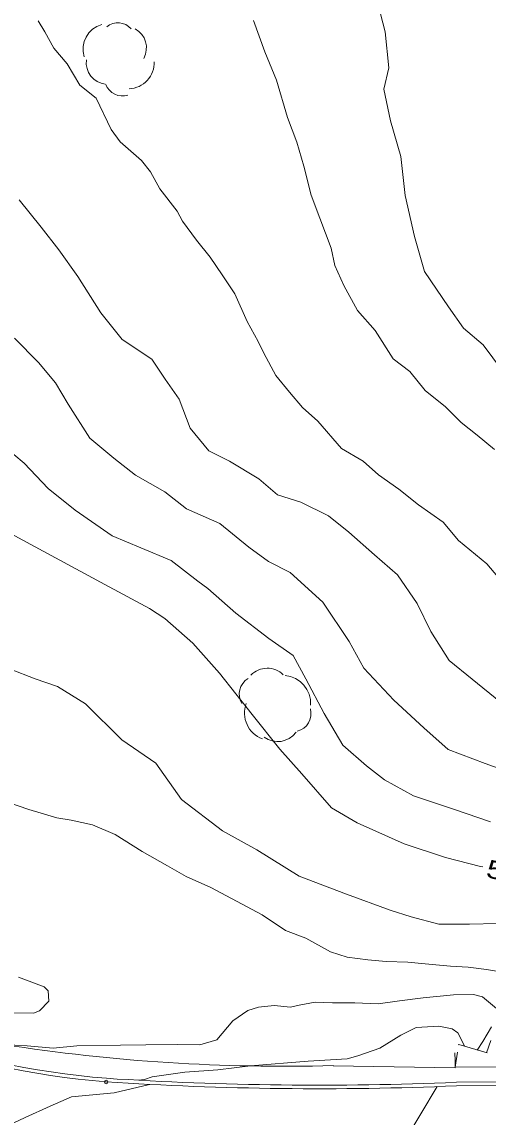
# Model space of a CAD drawing. Extents: x 2361284 to 2366480, y 6976556 to 6985346.
# Drawn here: x 2364762.3 to 2364886.4, y 6980559.6 to 6980850.9 of the extents above; entities that cross this region are included whole.
import ezdxf
from ezdxf.enums import TextEntityAlignment as Align

# ---------------------------------------------------------------- set-up
doc = ezdxf.new("R2010")
doc.units = 0
doc.header["$LTSCALE"] = 1.9
doc.header["$PDMODE"] = 32
doc.header["$PDSIZE"] = 0.95
for name, color, linetype, lineweight in [('12', 7, 'Continuous', 13), ('13', 7, 'Continuous', 13), ('16', 7, 'Continuous', 13), ('17', 7, 'Continuous', 13), ('24', 7, 'Continuous', 13), ('3', 7, 'Continuous', 13), ('5', 7, 'Continuous', 13), ('8', 7, 'Continuous', 13)]:
    doc.layers.add(name, color=color, linetype=linetype, lineweight=lineweight)

msp = doc.modelspace()

# ---------------------------------------------------------------- linework, layer by layer
at = {"layer": '12'}
for points in [[(2364823.919, 6980851.269), (2364826.988, 6980842.938), (2364830.04, 6980835.416), (2364832.966, 6980825.433), (2364835.478, 6980818.937), (2364837.348, 6980812.504), (2364839.271, 6980804.812), (2364841.65, 6980798.654), (2364844.595, 6980790.722), (2364845.589, 6980786.131), (2364847.97, 6980780.774), (2364851.644, 6980774.107), (2364856.315, 6980768.791), (2364861.167, 6980761.288), (2364865.618, 6980757.92), (2364869.637, 6980752.857), (2364875.088, 6980748.529), (2364879.229, 6980744.378), (2364883.481, 6980740.969), (2364888.127, 6980737.204)], [(2364753.735, 6980717.794), (2364783.196, 6980701.903), (2364796.214, 6980694.877), (2364800.37, 6980692.252), (2364807.772, 6980685.705), (2364814.909, 6980677.654), (2364823.603, 6980666.726), (2364830.982, 6980657.455), (2364836.835, 6980650.931), (2364844.681, 6980641.864), (2364851.539, 6980637.909), (2364864.093, 6980632.328), (2364875.118, 6980628.663), (2364884.372, 6980626.282), (2364884.993, 6980626.158)]]:
    msp.add_lwpolyline(points, dxfattribs=at)
at = {"layer": '13'}
for points in [[(2364857.744, 6980853.07), (2364858.999, 6980848.273), (2364859.972, 6980838.63), (2364858.675, 6980833.018), (2364860.465, 6980824.594), (2364863.145, 6980815.1), (2364864.345, 6980804.68), (2364866.817, 6980793.823), (2364869.516, 6980784.469), (2364875.866, 6980775.098), (2364879.84, 6980769.435), (2364885.133, 6980764.976), (2364890.219, 6980758.054)], [(2364766.597, 6980851.203), (2364768.415, 6980848.211), (2364770.816, 6980843.914), (2364774.296, 6980839.726), (2364777.68, 6980834.078), (2364782.022, 6980830.599), (2364786.012, 6980822.277), (2364788.434, 6980819.009), (2364794.111, 6980814.053), (2364796.55, 6980811.026), (2364799.003, 6980806.529), (2364803.63, 6980800.533), (2364805.055, 6980797.925), (2364808.803, 6980792.882), (2364812.446, 6980788.356), (2364815.592, 6980783.626), (2364818.96, 6980778.568), (2364822.29, 6980771.208), (2364825.201, 6980765.897), (2364826.66, 6980762.83), (2364829.907, 6980756.861), (2364833.51, 6980752.414), (2364836.999, 6980748.377), (2364841.062, 6980744.735), (2364847.412, 6980737.426), (2364853.194, 6980734.091), (2364857.24, 6980730.409), (2364862.626, 6980726.66), (2364867.895, 6980722.46), (2364874.459, 6980717.862), (2364878.577, 6980712.961), (2364886.046, 6980706.781), (2364891.002, 6980700.998)], [(2364761.558, 6980803.593), (2364767.399, 6980796.307), (2364772.096, 6980790.293), (2364777.194, 6980783.181), (2364783.295, 6980773.487), (2364789.014, 6980766.462), (2364796.904, 6980761.237), (2364800.434, 6980755.901), (2364804.185, 6980750.565), (2364807.079, 6980742.802), (2364812.016, 6980736.85), (2364817.563, 6980734.032), (2364825.407, 6980729.406), (2364830.339, 6980725.073), (2364836.538, 6980723.201), (2364843.883, 6980719.491), (2364849.374, 6980715.183), (2364856.152, 6980709.157), (2364862.284, 6980703.795), (2364867.515, 6980696.235), (2364871.206, 6980688.749), (2364876.08, 6980681.085), (2364882.188, 6980676.103), (2364889.686, 6980670.014)], [(2364760.348, 6980766.82), (2364766.671, 6980760.29), (2364771.243, 6980754.893), (2364774.627, 6980749.234), (2364780.403, 6980740.208), (2364786.743, 6980734.849), (2364792.487, 6980730.313), (2364800.349, 6980725.937), (2364806.123, 6980721.392), (2364814.99, 6980717.526), (2364822.68, 6980711.24), (2364827.947, 6980707.369), (2364833.716, 6980704.444), (2364842.401, 6980696.526), (2364849.45, 6980686.151), (2364853.359, 6980679.009), (2364861.29, 6980670.504), (2364869.279, 6980663.149), (2364875.785, 6980657.401), (2364885.611, 6980653.655), (2364890.047, 6980652.087)], [(2364757.4, 6980738.181), (2364762.924, 6980733.533), (2364769.24, 6980726.782), (2364776.455, 6980721.05), (2364786.299, 6980714.183), (2364793.971, 6980711.017), (2364802.023, 6980707.683), (2364809.097, 6980702.19), (2364811.774, 6980700.215), (2364819.288, 6980693.616), (2364828.032, 6980686.898), (2364834.516, 6980682.37), (2364837.895, 6980676.162), (2364842.772, 6980666.958), (2364847.762, 6980658.564), (2364854.036, 6980653.075), (2364858.861, 6980649.32), (2364866.523, 6980645.023), (2364877.457, 6980641.416), (2364887.049, 6980638.157)], [(2364888.816, 6980611.092), (2364881.447, 6980610.932), (2364873.306, 6980610.955), (2364865.898, 6980612.925), (2364860.321, 6980614.692), (2364848.749, 6980618.912), (2364836.144, 6980623.673), (2364824.846, 6980630.695), (2364815.657, 6980635.778), (2364804.807, 6980644.126), (2364797.986, 6980653.752), (2364788.846, 6980659.984), (2364779.205, 6980669.504), (2364771.751, 6980674.103), (2364765.821, 6980676.207), (2364758.945, 6980678.812)], [(2364889.178, 6980598.305), (2364885.982, 6980598.866), (2364881.126, 6980599.48), (2364876.374, 6980599.755), (2364871.518, 6980600.167), (2364865.053, 6980600.806), (2364859.281, 6980600.981), (2364854.406, 6980601.455), (2364848.869, 6980602.132), (2364844.425, 6980603.56), (2364837.921, 6980607.248), (2364832.501, 6980609.257), (2364826.251, 6980613.378), (2364818.048, 6980617.79), (2364812.601, 6980620.688), (2364806.013, 6980623.597), (2364801.075, 6980626.47), (2364794.278, 6980630.294), (2364787.125, 6980634.797), (2364781.081, 6980637.339), (2364775.409, 6980638.585), (2364771.583, 6980639.209), (2364764.12, 6980641.468), (2364750.406, 6980646.119)], [(2364761.364, 6980596.83), (2364768.18, 6980594.285), (2364769.31, 6980593.175), (2364769.426, 6980590.456), (2364766.947, 6980587.866), (2364765.356, 6980587.307), (2364755.584, 6980587.395)], [(2364888.621, 6980588.47), (2364884.941, 6980591.615), (2364882.566, 6980592.202), (2364877.166, 6980592.181), (2364869.142, 6980591.354), (2364862.82, 6980590.574), (2364857.148, 6980589.73), (2364850.974, 6980590.052), (2364845.023, 6980590.035), (2364840.402, 6980590.151), (2364836.12, 6980589.43), (2364833.775, 6980588.898), (2364829.479, 6980589.347), (2364825.274, 6980588.847), (2364822.432, 6980587.94), (2364818.438, 6980585.202), (2364814.166, 6980580.141), (2364809.629, 6980578.878), (2364803.657, 6980578.941), (2364795.318, 6980578.812), (2364788.538, 6980578.737), (2364776.939, 6980578.607), (2364770.565, 6980577.997), (2364763.668, 6980578.551), (2364757.104, 6980578.919)], [(2364793.307, 6980569.432), (2364794.955, 6980569.648), (2364796.979, 6980570.317), (2364805.637, 6980571.599), (2364814.441, 6980572.232), (2364823.152, 6980573.265), (2364838.472, 6980574.501), (2364848.925, 6980575.13), (2364851.768, 6980575.938), (2364857.56, 6980577.994), (2364863.188, 6980581.387), (2364867.297, 6980583.457), (2364873.284, 6980583.793), (2364876.862, 6980583.097), (2364878.382, 6980582.042), (2364880.226, 6980578.439)], [(2364883.526, 6980577.471), (2364884.974, 6980579.714), (2364887.317, 6980583.627)], [(2364885.973, 6980576.754), (2364887.162, 6980579.975)], [(2364738.226, 6980534.427), (2364738.57, 6980536.15), (2364739.919, 6980540.464), (2364741.8, 6980544.531), (2364746.182, 6980548.712), (2364751.526, 6980553.593), (2364758.46, 6980557.291), (2364763.159, 6980559.485), (2364769.781, 6980562.578), (2364775.448, 6980565.012), (2364786.879, 6980566.041), (2364796.288, 6980568.311)]]:
    msp.add_lwpolyline(points, dxfattribs=at)
at = {"layer": '16'}
for centre, radius, start, end in [((2364785.472, 6980843.54), 6.927, 106.26554, 196.26554), ((2364787.817, 6980846.055), 4.615, 39.81739, 129.81739), ((2364789.665, 6980843.952), 5.775, 331.36811, 61.36811), ((2364785.181, 6980840.062), 5.775, 173.08964, 263.08964), ((2364790.585, 6980840.039), 6.927, 272.22058, 2.22058), ((2364788.985, 6980835.79), 4.615, 199.31401, 289.31401), ((2364827.633, 6980672.919), 6.091, 45.79857, 135.79857), ((2364825.025, 6980672.106), 4.867, 120.90128, 210.90128), ((2364831.837, 6980669.75), 7.306, 355.74952, 85.74952), ((2364828.871, 6980667.055), 7.306, 159.52241, 249.52241), ((2364834.394, 6980666.951), 4.867, 284.41999, 14.41999), ((2364830.382, 6980665.576), 6.091, 233.56325, 323.56325)]:
    msp.add_arc(centre, radius, start, end, dxfattribs=at)
at = {"layer": '17'}
msp.add_lwpolyline([(2364877.659, 6980572.874), (2364937.331, 6980572.981), (2364997.013, 6980573.109), (2365069.495, 6980573.299), (2365141.988, 6980573.508), (2365191.178, 6980573.705), (2365240.378, 6980574.023), (2365247.912, 6980574.605), (2365255.423, 6980575.756)], dxfattribs=at)
at = {"layer": '24'}
msp.add_line((2364877.659, 6980572.924), (2364878.271, 6980576.881), dxfattribs=at)
msp.add_lwpolyline([(2364878.572, 6980578.854), (2364878.582, 6980578.924), (2364886.193, 6980576.696)], dxfattribs=at)
at = {"layer": '3'}
msp.add_line((2364784.792, 6980569.937), (2364784.772, 6980569.938), dxfattribs=at)
for points in [[(2364845.193, 6980573.306), (2364845.193, 6980573.305), (2364877.66, 6980572.754)], [(2364877.966, 6980568.887), (2364878.007, 6980568.888), (2365023.442, 6980569.2), (2365151.764, 6980569.691), (2365257.426, 6980570.175), (2365257.339, 6980570.17)], [(2364878.006, 6980567.927), (2364878.006, 6980567.928), (2365023.441, 6980568.24), (2365151.763, 6980568.731), (2365257.435, 6980569.215), (2365257.434, 6980569.215)]]:
    msp.add_lwpolyline(points, dxfattribs=at)
for centre, radius, start, end in [((2364804.883, 6980805.69), 236.607, 236.50784, 265.12907), ((2364804.883, 6980805.69), 237.567, 236.50784, 265.12907), ((2364832.257, 6981059.94), 486.806, 261.16339, 271.52274), ((2364841.353, 6981454.002), 886.832, 266.33799, 272.3687), ((2364841.353, 6981454.002), 885.872, 266.33799, 272.3687)]:
    msp.add_arc(centre, radius, start, end, dxfattribs=at)
msp.add_point((2364784.711, 6980568.98), dxfattribs=at)
at = {"layer": '5'}
msp.add_lwpolyline([(2364877.659, 6980572.725), (2364877.619, 6980574.715), (2364877.579, 6980576.714)], dxfattribs=at)
at = {"layer": '8'}
msp.add_line((2364872.837, 6980567.728), (2364829.075, 6980495.118), dxfattribs=at)

# ---------------------------------------------------------------- texts
at = {"layer": '12', "width": 1.3}
msp.add_text(' 555 ', height=4.8, rotation=347.257, dxfattribs=at).set_placement((2364892.394, 6980621.98), align=Align.CENTER)

doc.saveas('drawing.dxf')
